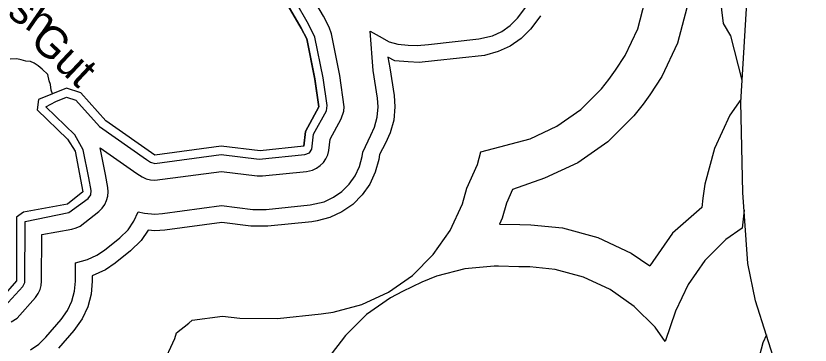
# Model space of a CAD drawing. Extents: x 2532689 to 2764727, y 536648 to 732970.
# Drawn here: x 2708339 to 2712103, y 566912 to 568475 of the extents above; entities that cross this region are included whole.
import ezdxf

# ---------------------------------------------------------------- set-up
doc = ezdxf.new("R2010")
doc.units = 0
for name, color, linetype in [('Exist Boundary Land Use Gamelands State NC Wildlife Resources Commission', 7, 'Continuous'), ('Exist Boundary Political CountyLine', 7, 'Continuous'), ('Exist Hydrographic Buffer Line', 7, 'Continuous'), ('Exist Hydrographic Creek Double Shore', 7, 'Continuous'), ('Exist Hydrographic Creek Single Shore', 7, 'Continuous'), ('Exist Hydrographic Creek Single Shore Label', 7, 'Continuous')]:
    doc.layers.add(name, color=color, linetype=linetype)

msp = doc.modelspace()

# ---------------------------------------------------------------- linework, layer by layer
at = {"layer": 'Exist Boundary Land Use Gamelands State NC Wildlife Resources Commission'}
msp.add_lwpolyline([(2709629.6, 568523), (2709690.5, 568417.1), (2709717.6, 568365.6), (2709755.5, 568176.8), (2709775.6, 568042.9), (2709711.4, 567925.4), (2709704.4, 567856.2), (2709496.5, 567834.7), (2709312.6, 567856.8), (2708997.4, 567814.5), (2708765.9, 567976), (2708646.6, 568109), (2708578.5, 568132.6), (2708446.4, 568078.1), (2708439.5, 568028.5), (2708584.4, 567889.9), (2708619.5, 567832.2), (2708656.4, 567640), (2708583.4, 567581.2), (2708375.5, 567543.3), (2708342.5, 567519), (2708341.5, 567216.8), (2708268.5, 567131.8)], dxfattribs=at)
at = {"layer": 'Exist Boundary Political CountyLine'}
msp.add_lwpolyline([(2712000, 566628.1), (2711843.8, 567122.5), (2711807.4, 567299.7), (2711785, 567637.3), (2711774.6, 568065.1), (2711807.2, 568616), (2711812.8, 568868.1), (2711783, 569265.5), (2711738.3, 569534.6), (2711650.7, 569850.6), (2711431.3, 570397.3), (2711101.9, 571009.6), (2710816.1, 571572.7), (2710502.8, 572267.3), (2710376.9, 572596.2), (2710305, 572912.5), (2710240.4, 573261.2), (2710200.1, 573682.2), (2710210.5, 573992.6), (2710287.1, 574454.7), (2710579.6, 575570.1)], dxfattribs=at)
at = {"layer": 'Exist Hydrographic Buffer Line'}
for points in [[(2710997, 571216.3), (2711043.4, 571042.7), (2711082.4, 570824.2), (2711117.2, 570743.6), (2711146.4, 570587.2), (2711182.2, 570476.9), (2711255.2, 570230.3), (2711541.3, 569086), (2711570.4, 568952.6), (2711605.3, 568878.5), (2711633.4, 568748.3), (2711634.4, 568695.8), (2711669.4, 568621.7), (2711691.4, 568438.7), (2711725.4, 568380.9), (2711780, 568170.5)], [(2708624.4, 567468.4), (2708643.5, 567477.2), (2708731.7, 567546.5), (2708748.5, 567562.8), (2708760.4, 567580), (2708769.2, 567598.9), (2708774.7, 567619.2), (2708776.4, 567640), (2708774.7, 567660.8), (2708763.2, 567721.4), (2708738.4, 567848.8), (2708913.1, 567726.9), (2708937.3, 567710.6), (2708956.4, 567701.8), (2708976.7, 567696.3), (2708997.4, 567694.5), (2709313.2, 567735.9), (2709482.2, 567715.6), (2709508.6, 567715.3), (2709716.7, 567736.8), (2709745.4, 567743.4), (2709764.3, 567752.3), (2709781.7, 567764.3), (2709796.5, 567779.1), (2709808.4, 567796.2), (2709817.2, 567815.1), (2709822.7, 567835.4), (2709828.5, 567889.3), (2709881, 567985.6), (2709893.7, 568022.2), (2709895.3, 568043), (2709874.4, 568192.3), (2709835, 568389.2), (2709823.6, 568421.4), (2709796.7, 568472.9), (2709733.3, 568583)], [(2708284.7, 567095.2), (2708371.6, 567190.7), (2708381, 567209.8), (2708382.5, 567498.7), (2708590.6, 567541.8), (2708681.4, 567608.8), (2708693.9, 567626.3), (2708696, 567646.9), (2708684.5, 567706.5), (2708658.7, 567839.7), (2708618.7, 567910.6), (2708481.9, 568043.2), (2708528.3, 568068.6), (2708579.7, 568089.9), (2708623.6, 568074.6), (2708736.2, 567949.2), (2708958.9, 567792.6), (2708977.3, 567779.9), (2708997.4, 567774.5), (2709312.6, 567816.5), (2709491.6, 567795), (2709708.3, 567816.4), (2709730.1, 567825.6), (2709742, 567842.5), (2709750.4, 567913.4), (2709810.6, 568023.8), (2709815, 568048.9), (2709795.1, 568180.5), (2709756.7, 568373.5), (2709726, 568435.7), (2709664.2, 568543)], [(2710542.8, 567829.2), (2710775.8, 567891.8), (2710902.3, 567950.7), (2711016.6, 568030.7), (2711115.2, 568129.3), (2711149.4, 568173), (2711181.4, 568217), (2711227.1, 568287.5), (2711286.2, 568413.9), (2711322.1, 568548.6)], [(2710532.8, 568365.2), (2710598, 568380.4), (2710642.3, 568401), (2710682.3, 568429), (2710716.8, 568463.5), (2710760.9, 568522.8)], [(2711519.1, 568513.9), (2711474, 568345.5), (2711400.4, 568187.5), (2711343.2, 568099.4), (2711311.2, 568055.3), (2711268.4, 568000.7), (2711145.1, 567877.5), (2711002.4, 567777.5), (2710844.3, 567703.9), (2710692.6, 567651.2)], [(2710825.7, 568475.8), (2710793.7, 568431.8), (2710778.1, 568412.2), (2710733.8, 568367.8), (2710682.3, 568331.8), (2710625.5, 568305.2), (2710559.4, 568287.6)], [(2709980.2, 567807.6), (2709982.9, 567828), (2710021.4, 567909), (2710038.5, 567947.2), (2710051.2, 567994.3), (2710055.5, 568042.9), (2710052.4, 568084.5), (2710032.7, 568216.1), (2710018, 568402.1), (2710060.4, 568378.4), (2710108.8, 568351.1), (2710149.4, 568340.9), (2710197.8, 568336.6), (2710241.5, 568333.7), (2710295.2, 568339.6), (2710532.8, 568365.2)], [(2710559.4, 568287.6), (2710322.9, 568262.1), (2710249.9, 568254.2), (2710197.8, 568256.6), (2710135.5, 568262.1), (2710101.6, 568278.8), (2710111.7, 568227.9), (2710131.3, 568096.4), (2710135.5, 568042.9), (2710129.9, 567980.4), (2710113.7, 567919.8), (2710091.6, 567870.7), (2710062, 567816.7), (2710059, 567793.7), (2710042.6, 567733.1), (2710016.1, 567676.2), (2709980.2, 567624.8), (2709935.9, 567580.4), (2709884.5, 567544.4), (2709827.7, 567517.9), (2709767, 567501.7), (2709741.3, 567498.1), (2709533.4, 567476.6), (2709453.4, 567477.3)], [(2711775.2, 568077.8), (2711723.4, 568003), (2711649.6, 567844.9), (2711604.6, 567676.6), (2711595.2, 567610.1), (2711590.1, 567564.8), (2711451.5, 567443.2), (2711342.8, 567288.1)], [(2709034.1, 566816.8), (2709093.2, 566943.1), (2709100.3, 566970.4), (2709158.4, 567016.9), (2709174.6, 567031.1), (2709317.9, 567050.4), (2709401, 567040.4), (2709578.7, 567038.9), (2709786.7, 567060.4), (2709843.5, 567068.3), (2709978, 567104.4), (2710104.5, 567163.3), (2710218.7, 567243.4), (2710317.1, 567341.9), (2710397.1, 567456.2), (2710456.2, 567582.5), (2710476, 567656.8), (2710527.1, 567769.3), (2710542.8, 567829.2)], [(2708408.5, 566889.3), (2708448.5, 566917.3), (2708480.9, 566949.3), (2708553.9, 567034.3), (2708584, 567076.8), (2708604.5, 567121), (2708617.2, 567168.2), (2708621.3, 567215.8), (2708621.8, 567303.6), (2708679.2, 567318), (2708723.5, 567338.7), (2708759.1, 567363.1), (2708832.1, 567421.9), (2708870.9, 567460), (2708899, 567499.9), (2708919.5, 567544.2), (2708949, 567538.8), (2708997.4, 567534.5), (2709034.7, 567537), (2709314.4, 567574.6), (2709462.9, 567556.7), (2709525.2, 567556.2), (2709733.1, 567577.7), (2709800.2, 567593.1), (2709844.5, 567613.7), (2709884.5, 567641.7), (2709918.9, 567676.2), (2709946.8, 567716.2), (2709967.3, 567760.5), (2709980.2, 567807.6)], [(2710692.6, 567651.2), (2710663.5, 567586.5), (2710644.2, 567514.2), (2710631.5, 567486.7), (2710728.1, 567484.4), (2710780.3, 567483), (2710929.2, 567468.2), (2711097.4, 567423), (2711255.4, 567349.3), (2711342.8, 567288.1)], [(2711790, 567552.8), (2711780.8, 567467.6), (2711703.1, 567413.2), (2711604.6, 567314.6), (2711524.7, 567200.4), (2711465.6, 567074), (2711415.6, 566929.5)], [(2709453.4, 567477.3), (2709314.8, 567493.9), (2709045.4, 567457.7), (2708997.4, 567454.5), (2708966.2, 567457.3), (2708932.2, 567408.6), (2708882.2, 567359.6), (2708809.2, 567300.8), (2708763.4, 567269.4), (2708701.5, 567241.5), (2708701.5, 567215.6), (2708696, 567154.3), (2708679.6, 567093.6), (2708653.1, 567036.8), (2708614.4, 566982.2), (2708541.4, 566897.2)], [(2708316.8, 567022), (2708345.8, 567039.9), (2708432.5, 567138.6), (2708445.4, 567156.8), (2708454.2, 567175.7), (2708459.8, 567196), (2708461.4, 567216.4), (2708462.2, 567437), (2708604.9, 567463.1), (2708624.4, 567468.4)], [(2711415.6, 566929.5), (2711368.2, 566997.6), (2711269.6, 567096.1), (2711155.4, 567176.2), (2711028.9, 567235.1), (2710894.3, 567271.2), (2710775.4, 567283.1), (2710723.1, 567284.4), (2710625.9, 567286.9), (2710605.4, 567287.1), (2710466.4, 567275.1), (2710331.9, 567238.9), (2710263.2, 567210.3), (2710172.2, 567167.2), (2710114.3, 567136.9), (2710000.1, 567056.9), (2709901.7, 566958.3), (2709880, 566931.4), (2709678, 566668.3)], [(2711896.9, 566961.5), (2711879.2, 566923.5), (2711862.8, 566862.9), (2711857.5, 566800.4), (2711862.8, 566737.9), (2711879.2, 566677.3), (2711905.7, 566620.4), (2711934, 566578.5), (2712103.1, 566362.3)]]:
    msp.add_lwpolyline(points, dxfattribs=at)
at = {"layer": 'Exist Hydrographic Creek Double Shore'}
msp.add_line((2708981.8, 567825.4), (2708765.9, 567976), dxfattribs=at)
for points in [[(2709755.7, 568174.5), (2709717.3, 568365.6), (2709690.5, 568417.1), (2709629.4, 568523), (2709443.4, 568633.8), (2709247.4, 568829.4), (2709182.4, 569112.4), (2709170.1, 569123.3)], [(2709704.4, 567856.2), (2709711.4, 567925.4), (2709775.4, 568043), (2709755.7, 568174.5)], [(2708765.9, 567976), (2708646.4, 568109), (2708578.5, 568132.6), (2708512.9, 568105.6)], [(2708512.9, 568105.6), (2708446.4, 568078), (2708439.5, 568028.5), (2708584.4, 567889.8), (2708619.5, 567832.2), (2708645.1, 567699)], [(2709704.4, 567856.2), (2709496.3, 567834.7), (2709312.4, 567856.8), (2708997.4, 567814.5), (2708981.8, 567825.4)], [(2708645.1, 567699), (2708656.4, 567640), (2708583.4, 567581.1), (2708375.5, 567543.2), (2708342.5, 567518.9), (2708341.5, 567216.8), (2708268.5, 567131.8), (2708186.4, 567095.6), (2708127.4, 567112.9), (2707704.4, 567361.9), (2707436.4, 567429.9), (2707270.5, 567393.6), (2707003.5, 567402.6), (2706918.4, 567456)]]:
    msp.add_lwpolyline(points, dxfattribs=at)
at = {"layer": 'Exist Hydrographic Creek Single Shore'}
msp.add_lwpolyline([(2708512.9, 568105.6), (2708506.5, 568123), (2708503.6, 568149), (2708496.9, 568166.9), (2708490.1, 568196.7), (2708463.3, 568221.9), (2708444.6, 568237.4), (2708426.3, 568250.8), (2708408.1, 568258.3), (2708385.9, 568259.6), (2708364, 568266.9), (2708343.7, 568270.3), (2708311.7, 568269.3)], dxfattribs=at)

# ---------------------------------------------------------------- texts
at = {"layer": 'Exist Hydrographic Creek Single Shore Label'}
for s, rotation, p in [('Myrtle Marsh', 325.5233, (2707512.5, 569012.8)), ('Gut', 316.804, (2708399.4, 568349.4))]:
    msp.add_text(s, height=150, rotation=rotation, dxfattribs=at).set_placement(p)

doc.saveas('drawing.dxf')
